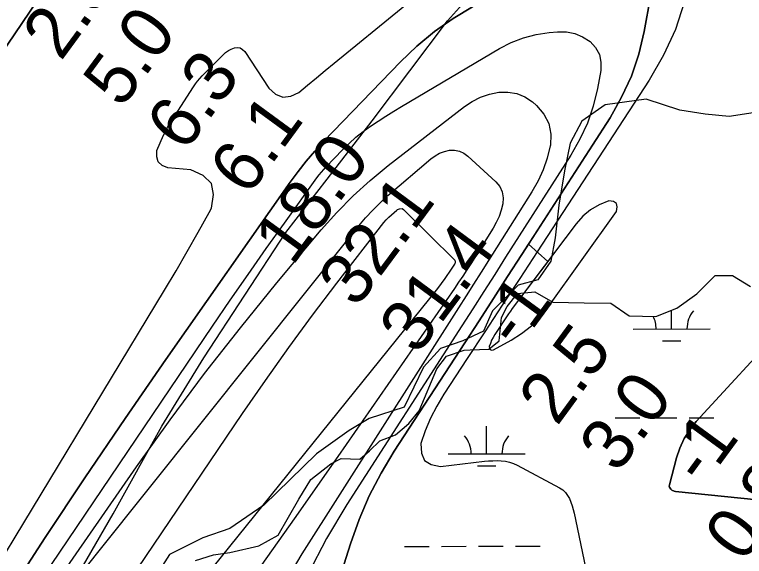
# Model space of a CAD drawing. Extents: x 3324104 to 3361979, y 612876 to 638273.
# Drawn here: x 3336060 to 3337008, y 620179 to 620883 of the extents above; entities that cross this region are included whole.
import ezdxf

# ---------------------------------------------------------------- set-up
doc = ezdxf.new("R2010")
doc.units = 0
for name, color, linetype in [('V-RIVR-RANG', 7, 'Continuous'), ('V-SITE-VEGE', 7, 'Continuous'), ('V-TOPO-DPTH', 7, 'Continuous'), ('V-TOPO-MAJR', 7, 'Continuous'), ('V-TOPO-MINR', 7, 'Continuous'), ('V-TOPO-WATR', 7, 'Continuous'), ('V-WETL-SWMP', 7, 'Continuous')]:
    doc.layers.add(name, color=color, linetype=linetype)

msp = doc.modelspace()

# ---------------------------------------------------------------- linework, layer by layer
at = {"layer": 'V-SITE-VEGE'}
for p, q in [((3336622.47, 620874.94), (3336691.68, 620952.09)), ((3336524.6, 620745.19), (3336622.47, 620874.94)), ((3336826.98, 620766.03), (3336797.09, 620744.45)), ((3336880.25, 620773.24), (3336826.98, 620766.03)), ((3336924, 620759.04), (3336880.25, 620773.24)), ((3336957.01, 620753.49), (3336924, 620759.04)), ((3337035.52, 620757.99), (3336988.06, 620750.83)), ((3336988.06, 620750.83), (3336957.01, 620753.49)), ((3336466.06, 620669.09), (3336524.6, 620745.19)), ((3336797.09, 620744.45), (3336781.79, 620716.21)), ((3336781.79, 620716.21), (3336774.33, 620680.28)), ((3336774.33, 620680.28), (3336766.92, 620635.61)), ((3336412.31, 620599.82), (3336466.06, 620669.09)), ((3336766.92, 620635.61), (3336762.42, 620592.91)), ((3336305.97, 620437.03), (3336412.31, 620599.82)), ((3336762.42, 620592.91), (3336756.84, 620562.81)), ((3336756.84, 620562.81), (3336739.58, 620538.43)), ((3336739.58, 620538.43), (3336714.42, 620531.44)), ((3336714.42, 620531.44), (3336680.75, 620498.2)), ((3336680.75, 620498.2), (3336669.32, 620471.93)), ((3336669.32, 620471.93), (3336642.27, 620459.11)), ((3336642.27, 620459.11), (3336613.26, 620449.18)), ((3336613.26, 620449.18), (3336591.15, 620424.76)), ((3336251.41, 620348.36), (3336305.97, 620437.03)), ((3336591.15, 620424.76), (3336566.35, 620373.17)), ((3336566.35, 620373.17), (3336520.9, 620358.26)), ((3336520.9, 620358.26), (3336494.85, 620342.54)), ((3336188.32, 620234.4), (3336251.41, 620348.36)), ((3336494.85, 620342.54), (3336452.42, 620312.14)), ((3336452.42, 620312.14), (3336384.1, 620245.66)), ((3336384.1, 620245.66), (3336339.74, 620215.25)), ((3336103.19, 620087.3), (3336188.32, 620234.4)), ((3336339.74, 620215.25), (3336304.93, 620203.33)), ((3336304.93, 620203.33), (3336261.46, 620181.66)), ((3336261.46, 620181.66), (3336244.23, 620154.36))]:
    msp.add_line(p, q, dxfattribs=at)
at = {"layer": 'V-TOPO-DPTH'}
for points in [[(3336729.89, 621595.61), (3336603.54, 621487.16), (3336577.41, 621464.17), (3336551.68, 621440.78), (3336526.52, 621416.76), (3336501.76, 621392.32), (3336477.61, 621367.27), (3336453.89, 621341.83), (3336430.84, 621315.79), (3336408.22, 621289.36), (3336137.23, 620964.36), (3336124.73, 620948.91), (3336112.55, 620933.22), (3336100.84, 620917.17), (3336089.45, 620900.88), (3335964.11, 620715.83)], [(3335964.11, 620715.83), (3336089.45, 620900.88), (3336100.84, 620917.17), (3336112.55, 620933.22), (3336124.73, 620948.91), (3336137.23, 620964.36), (3336408.22, 621289.36), (3336430.84, 621315.79), (3336453.89, 621341.83), (3336477.61, 621367.27), (3336501.76, 621392.32), (3336526.52, 621416.76), (3336551.68, 621440.78), (3336577.41, 621464.17), (3336603.54, 621487.16), (3336729.89, 621595.61)], [(3336708.21, 620920.05), (3336689.74, 620911.38), (3336671.54, 620902.09), (3336655.09, 620893.17), (3336629.72, 620877.84), (3336605.45, 620861.07), (3336582.83, 620842.13), (3336561.31, 620821.74), (3336462.02, 620718.53), (3336450.34, 620705.81), (3336439.06, 620692.74), (3336428.4, 620679.17), (3336418.16, 620665.25), (3336256.77, 620435.08), (3336203.73, 620358.38), (3336151.36, 620281.23), (3336100, 620203.41), (3336049.31, 620125.14), (3335980.27, 620017.01), (3335964.73, 619992.39), (3335949.37, 619967.66), (3335934.28, 619942.78), (3335919.36, 619917.78), (3335756.63, 619641.82)], [(3336760.08, 620572.27), (3336752.52, 620562.23), (3336727.68, 620584.79), (3336735.04, 620596.22), (3336833.54, 620749.04), (3336848.5, 620775.58), (3336861.25, 620802.98), (3336870.68, 620831.7), (3336877.91, 620861.29), (3336886.17, 620906.62)], [(3336808.24, 620629.55), (3336798.37, 620621.1), (3336789.44, 620611.32), (3336706.61, 620501.18), (3336704.08, 620497.71), (3336701.66, 620494.17), (3336683.94, 620467.42), (3336681.71, 620463.68), (3336679.72, 620459.82), (3336678.11, 620455.79), (3336676.75, 620451.65), (3336677.11, 620449.34), (3336678.03, 620447.75), (3336679.79, 620447.23), (3336682.11, 620447.41), (3336705.16, 620460.08), (3336718.74, 620468.78), (3336731.37, 620478.57), (3336742.57, 620489.95), (3336752.82, 620502.42), (3336841.88, 620627.09), (3336842.87, 620633.15), (3336841.85, 620637.75), (3336837.8, 620640.17), (3336831.73, 620641.12), (3336819.51, 620636), (3336808.24, 620629.55)], [(3336727.68, 620584.79), (3336752.52, 620562.23), (3336706.61, 620501.18), (3336704.08, 620497.71), (3336701.66, 620494.17), (3336683.94, 620467.42), (3336681.71, 620463.68), (3336679.72, 620459.82), (3336678.11, 620455.79), (3336676.75, 620451.65), (3336677.11, 620449.34), (3336678.03, 620447.75), (3336679.79, 620447.23), (3336682.11, 620447.41), (3336705.16, 620460.08), (3336718.74, 620468.78), (3336731.37, 620478.57), (3336742.57, 620489.95), (3336752.82, 620502.42), (3336841.88, 620627.09), (3336842.87, 620633.15), (3336841.85, 620637.75), (3336837.8, 620640.17), (3336831.73, 620641.12), (3336819.51, 620636), (3336808.24, 620629.55)], [(3336808.24, 620629.55), (3336798.37, 620621.1), (3336789.44, 620611.32), (3336760.08, 620572.27)], [(3336485.19, 620159.71), (3336496.54, 620195.55), (3336507.92, 620226.98), (3336520.92, 620257.64), (3336536.35, 620287.15), (3336553.4, 620315.89), (3336644.78, 620456.61), (3336663.39, 620485.29), (3336681.97, 620513.98), (3336700.53, 620542.7), (3336719.06, 620571.42), (3336727.68, 620584.79)], [(3337024.66, 620252.48), (3336918.66, 620263.54), (3336916.94, 620263.88), (3336913.78, 620265.22), (3336912.34, 620266.22), (3336910.58, 620268.84), (3336910.37, 620270.37), (3336910.5, 620272), (3336919.63, 620306.91), (3336924.07, 620319.87), (3336929.66, 620332.19), (3336936.99, 620343.56), (3336945.48, 620354.3), (3337061.79, 620480.98)], [(3337061.79, 620480.98), (3336945.48, 620354.3), (3336936.99, 620343.56), (3336929.66, 620332.19), (3336924.07, 620319.87), (3336919.63, 620306.91), (3336910.5, 620272), (3336910.37, 620270.37), (3336910.58, 620268.84), (3336912.34, 620266.22), (3336913.78, 620265.22), (3336916.94, 620263.88), (3336918.66, 620263.54), (3337024.66, 620252.48)]]:
    msp.add_lwpolyline(points, dxfattribs=at)
at = {"layer": 'V-TOPO-MAJR'}
for points in [[(3336525.35, 620629.09), (3336535.06, 620638.62), (3336545.14, 620647.8), (3336600.89, 620695.79), (3336606.38, 620699.75), (3336612.2, 620703.01), (3336618.48, 620705.23), (3336625.08, 620706.75), (3336631.64, 620706.77), (3336637.86, 620705.71), (3336643.58, 620703.04), (3336648.96, 620699.3), (3336685.24, 620665.85), (3336690.2, 620659.51), (3336693.64, 620652.69), (3336694.8, 620645.14), (3336694.45, 620637.11), (3336692.24, 620628.79), (3336689.47, 620620.71), (3336685.85, 620612.96), (3336681.67, 620605.44), (3336652.67, 620559.36), (3336647.5, 620551.26), (3336642.26, 620543.21), (3336636.91, 620535.23), (3336631.49, 620527.3), (3336480, 620308.74), (3336423.56, 620228.02), (3336366.68, 620147.61)], [(3335718.8, 619444.9), (3335927.38, 619834.71), (3335937, 619852.32), (3335946.83, 619869.81), (3335956.97, 619887.12), (3335967.31, 619904.32), (3335983.54, 619930.78), (3335985.95, 619934.63), (3335988.41, 619938.46), (3335990.94, 619942.23), (3335993.51, 619945.98), (3336046.07, 620020.98), (3336075.34, 620061.92), (3336105.11, 620102.48), (3336135.64, 620142.48), (3336166.68, 620182.09), (3336507.38, 620608.63), (3336516.18, 620619.04), (3336525.35, 620629.09)]]:
    msp.add_lwpolyline(points, dxfattribs=at)
at = {"layer": 'V-TOPO-MINR'}
for points in [[(3336353.34, 620839.81), (3336356.45, 620837.94), (3336359.24, 620835.17), (3336390.45, 620787.36), (3336399.32, 620779.78), (3336408.7, 620775.73), (3336418.83, 620776.97), (3336429.48, 620781.75), (3336440.86, 620791.42), (3336452.28, 620801.03), (3336463.77, 620810.57), (3336475.3, 620820.05), (3336649.36, 620962.36)], [(3335756.63, 619641.82), (3335919.36, 619917.78), (3335934.28, 619942.78), (3335949.37, 619967.66), (3335964.73, 619992.39), (3335980.27, 620017.01), (3336049.31, 620125.14), (3336100, 620203.41), (3336151.36, 620281.23), (3336203.73, 620358.38), (3336256.77, 620435.08), (3336418.16, 620665.25), (3336428.4, 620679.17), (3336439.06, 620692.74), (3336450.34, 620705.81), (3336462.02, 620718.53), (3336561.31, 620821.74), (3336582.83, 620842.13), (3336605.45, 620861.07), (3336629.72, 620877.84), (3336655.09, 620893.17), (3336671.54, 620902.09), (3336689.74, 620911.38), (3336708.21, 620920.05)], [(3336886.17, 620906.62), (3336877.91, 620861.29), (3336870.68, 620831.7), (3336861.25, 620802.98), (3336848.5, 620775.58), (3336833.54, 620749.04), (3336719.06, 620571.42), (3336700.53, 620542.7), (3336681.97, 620513.98), (3336663.39, 620485.29), (3336644.78, 620456.61), (3336553.4, 620315.89), (3336536.35, 620287.15), (3336520.92, 620257.64), (3336507.92, 620226.98), (3336496.54, 620195.55), (3336485.19, 620159.71)], [(3336929.78, 620898.86), (3336918.41, 620863.78), (3336902.84, 620830.35), (3336884.48, 620798.02), (3336738.85, 620574.75), (3336716.22, 620540.09), (3336693.56, 620505.45), (3336670.87, 620470.83), (3336648.16, 620436.23), (3336617.57, 620389.68), (3336608.5, 620374.43), (3336600.37, 620358.73), (3336593.66, 620342.38), (3336587.91, 620325.58), (3336588.61, 620313.31), (3336592.54, 620303.77), (3336601.3, 620298.34), (3336613.3, 620295.65), (3336670.3, 620302.61), (3336675.77, 620303.13), (3336681.25, 620303.44), (3336686.74, 620303.46), (3336692.24, 620303.28), (3336697.64, 620302.59), (3336702.92, 620301.46), (3336708.01, 620299.67), (3336712.97, 620297.42), (3336768.05, 620268.06), (3336772.08, 620265.34), (3336775.63, 620262.19), (3336778.47, 620258.37), (3336780.83, 620254.12), (3336782.66, 620249.46), (3336784.3, 620244.75), (3336785.66, 620239.94), (3336786.84, 620235.08), (3336803.97, 620154.31)], [(3336542.47, 620751.3), (3336552.63, 620757.63), (3336562.88, 620763.83), (3336689.87, 620839.04), (3336705.18, 620846.77), (3336720.95, 620853.06), (3336737.43, 620857.19), (3336754.36, 620859.88), (3336765.41, 620860.87), (3336776.78, 620860.57), (3336787.66, 620858.64), (3336797.82, 620854.27), (3336807.49, 620848.29), (3336814.71, 620840.18), (3336819.82, 620831.28), (3336821.75, 620821.21), (3336821.57, 620810.35), (3336817.11, 620787.07), (3336811.4, 620764.31), (3336804.04, 620742.22), (3336794.22, 620721.1), (3336782.76, 620700.63), (3336697.97, 620567.72), (3336683.74, 620545.44), (3336669.5, 620523.17), (3336655.23, 620500.91), (3336640.95, 620478.67), (3336491.79, 620246.58), (3336465.47, 620202.12), (3336441.41, 620156.57)], [(3336014.53, 620127.43), (3336255.1, 620525), (3336269.97, 620549.98), (3336284.6, 620575.09), (3336298.86, 620600.41), (3336312.88, 620625.87), (3336315.96, 620631.56), (3336318.67, 620649.11), (3336315.99, 620663.75), (3336305.23, 620674.03), (3336289.08, 620681.41), (3336259.48, 620683.95), (3336252, 620687.1), (3336246.74, 620691.66), (3336244.81, 620698.35), (3336245.1, 620706.46), (3336249.18, 620716.61), (3336253.69, 620726.55), (3336258.85, 620736.17), (3336264.45, 620745.57), (3336292.57, 620789.38), (3336295.15, 620793.13), (3336297.87, 620796.76), (3336300.83, 620800.21), (3336303.93, 620803.54), (3336331.01, 620830.78), (3336334.34, 620833.68), (3336337.88, 620836.22), (3336341.75, 620838.24), (3336345.83, 620839.9), (3336349.75, 620840.31), (3336353.34, 620839.81)], [(3335847.46, 619727.27), (3335871.96, 619772), (3335897.45, 619816.18), (3335923.6, 619859.99), (3335964.69, 619927.15), (3335970.87, 619937.05), (3335977.16, 619946.88), (3335983.62, 619956.6), (3335990.19, 619966.24), (3336218.61, 620295.36), (3336262.32, 620356.55), (3336307.1, 620416.92), (3336353.5, 620476.06), (3336400.98, 620534.37), (3336458.61, 620603.22), (3336478.77, 620625.78), (3336499.82, 620647.41), (3336522.23, 620667.64), (3336545.53, 620686.93), (3336644.35, 620763.48), (3336654.66, 620770.23), (3336665.46, 620775.83)], [(3336665.46, 620775.83), (3336677, 620779.67), (3336689.03, 620782.34), (3336700.97, 620782.44), (3336712.36, 620780.66), (3336722.93, 620776.04), (3336732.94, 620769.53), (3336738.12, 620765.09), (3336747.56, 620753.79), (3336754.18, 620741.52), (3336756.55, 620727.78), (3336756.11, 620713.06), (3336755.96, 620712.34), (3336751.92, 620696.68), (3336746.78, 620681.45), (3336739.99, 620666.88), (3336732.12, 620652.75), (3336675.82, 620563.7), (3336666.07, 620548.28), (3336656.31, 620532.88), (3336646.53, 620517.49), (3336636.74, 620502.1), (3336433.2, 620182.51), (3336396.06, 620119.7)], [(3335829.27, 619731.34), (3335861.41, 619785.91), (3335944.61, 619923.17), (3335954.74, 619939.61), (3335965.03, 619955.95), (3335975.57, 619972.13), (3335986.26, 619988.21), (3336317.2, 620478.14), (3336340.23, 620511.9), (3336363.45, 620545.53), (3336386.97, 620578.95), (3336410.68, 620612.23), (3336452.97, 620671.03), (3336455.76, 620674.75), (3336458.66, 620678.38), (3336461.71, 620681.88), (3336464.86, 620685.3), (3336486.08, 620707.36), (3336494.63, 620715.71), (3336503.49, 620723.68), (3336512.82, 620731.09), (3336522.48, 620738.13), (3336532.43, 620744.78), (3336542.47, 620751.3)], [(3336542.78, 620616.43), (3336546.15, 620619.73), (3336556.64, 620629.08), (3336557.66, 620629.84), (3336559.91, 620630.88), (3336563.51, 620630.95), (3336565.53, 620629.7), (3336631.83, 620563.79), (3336632.5, 620562.66), (3336632.55, 620561.34), (3336631.82, 620559.31), (3336631.47, 620558.68), (3336629.08, 620554.89), (3336628.22, 620553.56), (3336627.32, 620552.25), (3336618.85, 620540.26), (3336614.1, 620533.67), (3336609.26, 620527.13), (3336604.3, 620520.69), (3336599.26, 620514.31), (3336090.52, 619882.92)], [(3335870.31, 619668.46), (3336007.31, 619852.82), (3336024.24, 619875.92), (3336040.96, 619899.18), (3336057.36, 619922.65), (3336073.56, 619946.27), (3336356.42, 620364.73), (3336386.07, 620407.71), (3336416.25, 620450.29), (3336447.24, 620492.3), (3336478.77, 620533.92), (3336539.74, 620612.84), (3336542.78, 620616.43)]]:
    msp.add_lwpolyline(points, dxfattribs=at)
at = {"layer": 'V-TOPO-WATR'}
for points in [[(3335964.11, 620715.83), (3336089.45, 620900.88), (3336100.84, 620917.17), (3336112.55, 620933.22), (3336124.73, 620948.91), (3336137.23, 620964.36), (3336408.22, 621289.36), (3336430.84, 621315.79), (3336453.89, 621341.83), (3336477.61, 621367.27), (3336501.76, 621392.32), (3336526.52, 621416.76), (3336551.68, 621440.78), (3336577.41, 621464.17), (3336603.54, 621487.16), (3336729.89, 621595.61)], [(3336808.24, 620629.55), (3336798.37, 620621.1), (3336789.44, 620611.32), (3336706.61, 620501.18), (3336704.08, 620497.71), (3336701.66, 620494.17), (3336683.94, 620467.42), (3336681.71, 620463.68), (3336679.72, 620459.82), (3336678.11, 620455.79), (3336676.75, 620451.65), (3336677.11, 620449.34), (3336678.03, 620447.75), (3336679.79, 620447.23), (3336682.11, 620447.41), (3336705.16, 620460.08), (3336718.74, 620468.78), (3336731.37, 620478.57), (3336742.57, 620489.95), (3336752.82, 620502.42), (3336841.88, 620627.09), (3336842.87, 620633.15), (3336841.85, 620637.75), (3336837.8, 620640.17), (3336831.73, 620641.12), (3336819.51, 620636), (3336808.24, 620629.55)], [(3337061.79, 620480.98), (3336945.48, 620354.3), (3336936.99, 620343.56), (3336929.66, 620332.19), (3336924.07, 620319.87), (3336919.63, 620306.91), (3336910.5, 620272), (3336910.37, 620270.37), (3336910.58, 620268.84), (3336912.34, 620266.22), (3336913.78, 620265.22), (3336916.94, 620263.88), (3336918.66, 620263.54), (3337024.66, 620252.48)]]:
    msp.add_lwpolyline(points, dxfattribs=at)
at = {"layer": 'V-WETL-SWMP'}
for p, q in [((3336913.38, 620474.55), (3336913.34, 620499.06)), ((3336863.38, 620474.46), (3336963.38, 620474.64)), ((3336901.41, 620459.1), (3336925.41, 620459.14)), ((3336840.18, 620358.99), (3336872.18, 620359.05)), ((3336888.18, 620359.07), (3336920.18, 620359.13)), ((3336936.18, 620359.16), (3336968.18, 620359.21)), ((3336673.19, 620312.27), (3336673.13, 620348.27)), ((3336623.19, 620312.18), (3336723.19, 620312.36)), ((3336661.22, 620296.82), (3336685.22, 620296.86)), ((3336566.56, 620192.01), (3336598.56, 620192.07)), ((3336614.56, 620192.1), (3336646.56, 620192.15)), ((3336662.56, 620192.18), (3336694.56, 620192.24)), ((3336710.56, 620192.26), (3336742.56, 620192.32))]:
    msp.add_line(p, q, dxfattribs=at)
msp.add_lwpolyline([(3336295.37, 620173.92), (3336318.59, 620180.89), (3336339.9, 620183.97), (3336377.64, 620192.99), (3336402.74, 620206.77), (3336429.52, 620253.53), (3336444.83, 620278.86), (3336470.85, 620299.43), (3336484.37, 620306.33), (3336508.62, 620305.55), (3336521.14, 620316.32), (3336534.61, 620329.03), (3336554.91, 620336.95), (3336572.25, 620351.63), (3336585.69, 620368.22), (3336608.53, 620422.71), (3336621, 620439.29), (3336644.21, 620447.23), (3336651.97, 620447.3), (3336676.2, 620448.46), (3336689.69, 620459.23), (3336692.36, 620489.31), (3336700, 620503.92), (3336713.45, 620520.51), (3336735.73, 620522.63), (3336759.11, 620509.24), (3336799.84, 620508.59), (3336834.75, 620507.9), (3336858.16, 620491.6), (3336893.07, 620490.91), (3336920.13, 620501.8), (3336946.17, 620520.43), (3336970.22, 620543.89), (3336992.52, 620544.07), (3337015.91, 620529.71)], dxfattribs=at)
for centre, start, end in [((3336858.14, 620474.93), 359.32818, 27.09745), ((3336968.63, 620475.12), 139.32818, 180.87184), ((3336617.95, 620312.65), 359.32818, 40.87184), ((3336728.44, 620312.84), 139.32818, 180.87184)]:
    msp.add_arc(centre, 35.25, start, end, dxfattribs=at)

# ---------------------------------------------------------------- texts
at = {"layer": 'V-RIVR-RANG'}
for s, rotation, p in [('2.3', 53.77897, (3336120.31, 620821.48)), ('5.0', 53.77897, (3336199.13, 620759.85)), ('6.3', 53.77897, (3336281.37, 620702.9)), ('6.1', 53.77897, (3336363.3, 620645.53)), ('18.0', 53.77897, (3336421.07, 620555.17)), ('32.1', 53.49833, (3336504.16, 620500.34)), ('31.4', 53.49833, (3336583.28, 620439.15)), ('-1', 53.77897, (3336713.62, 620446.89)), ('2.5', 53.77897, (3336764.54, 620347.17)), ('3.0', 53.77897, (3336843.35, 620285.54)), ('-1', 53.77897, (3336955.21, 620269.02)), ('0.8', 53.77897, (3337006.12, 620169.3))]:
    msp.add_text(s, height=67, rotation=rotation, dxfattribs=at).set_placement(p)

doc.saveas('drawing.dxf')
